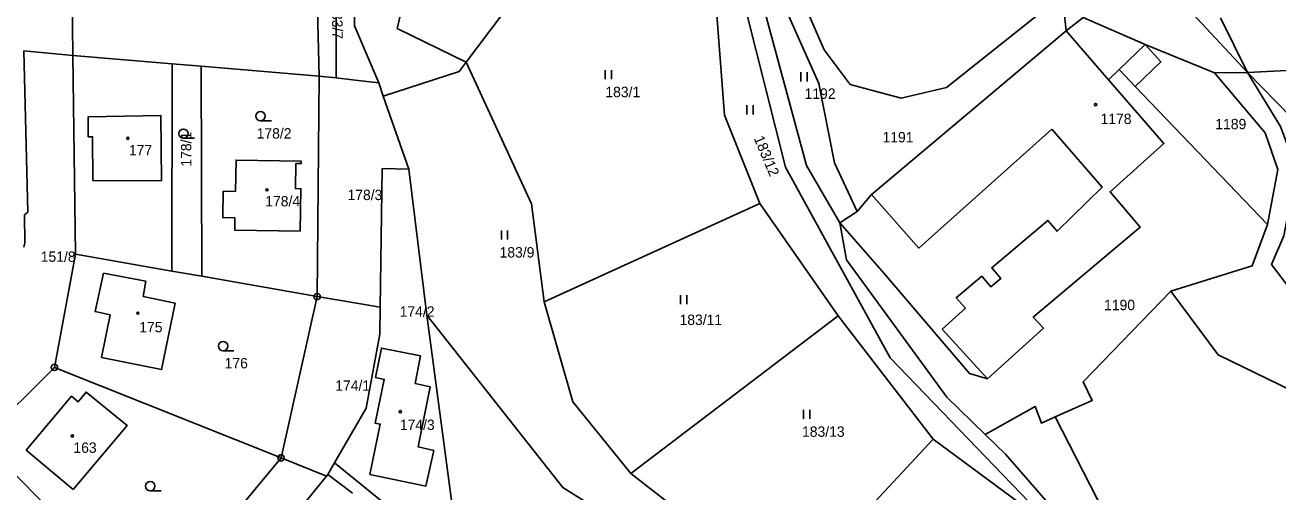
# Model space of a CAD drawing. Extents: x -737240 to -735272, y -1119606 to -1117878.
# Drawn here: x -736674.7 to -736470, y -1119075.8 to -1118999.5 of the extents above; entities that cross this region are included whole.
import ezdxf

# ---------------------------------------------------------------- set-up
doc = ezdxf.new("R2010")
doc.units = 0
for name, color, linetype in [('Level 1', 7, 'Continuous'), ('Level 13', 7, 'Continuous'), ('Level 18', 7, 'Continuous'), ('Level 19', 7, 'Continuous'), ('Level 25', 7, 'Continuous'), ('Level 4', 7, 'Continuous')]:
    doc.layers.add(name, color=color, linetype=linetype)

msp = doc.modelspace()

# ---------------------------------------------------------------- linework, layer by layer
at = {"layer": 'Level 1'}
for p, q in [((-736602.59, -1119005.55), (-736573.61, -1118967.02)), ((-736666.85, -1119004.46), (-736667.07, -1118984.56)), ((-736627.25, -1118983.94), (-736626.6, -1119007.82)), ((-736623.83, -1119008.08), (-736623.89, -1118984)), ((-736505.24, -1118994.59), (-736504.59, -1119000.42)), ((-736485.45, -1118995.99), (-736475, -1119007.25)), ((-736479.39, -1118998.3), (-736475, -1119007.25)), ((-736491.71, -1119002.63), (-736480.37, -1119007.28)), ((-736674.86, -1119003.68), (-736666.85, -1119004.46)), ((-736666.85, -1119004.46), (-736650.62, -1119005.81)), ((-736666.4, -1119036.94), (-736666.85, -1119004.46)), ((-736650.68, -1119039.7), (-736650.62, -1119005.81)), ((-736650.62, -1119005.81), (-736645.87, -1119006.21)), ((-736645.87, -1119006.21), (-736645.76, -1119040.56)), ((-736645.87, -1119006.21), (-736626.6, -1119007.82)), ((-736495.96, -1119006.75), (-736497.67, -1119008.41)), ((-736493.32, -1119009.54), (-736495.96, -1119006.75)), ((-736464.19, -1119006.69), (-736475, -1119007.25)), ((-736626.6, -1119007.82), (-736626.95, -1119043.87)), ((-736626.6, -1119007.82), (-736623.83, -1119008.08)), ((-736616.86, -1119008.91), (-736616.17, -1119011.11)), ((-736480.37, -1119007.28), (-736475, -1119007.25)), ((-736616.17, -1119011.11), (-736611.98, -1119023.05)), ((-736471.7, -1119032.08), (-736493.32, -1119009.54)), ((-736611.98, -1119023.05), (-736609.04, -1119046.89)), ((-736538.76, -1119029.97), (-736536.39, -1119027.16)), ((-736554.66, -1119028.64), (-736589.85, -1119044.72)), ((-736554.66, -1119028.64), (-736541.86, -1119047.02)), ((-736541.56, -1119031.84), (-736538.76, -1119029.97)), ((-736669.86, -1119055.46), (-736666.4, -1119036.94)), ((-736666.4, -1119036.94), (-736650.68, -1119039.7)), ((-736645.76, -1119040.56), (-736650.68, -1119039.7)), ((-736645.76, -1119040.56), (-736626.95, -1119043.87)), ((-736632.85, -1119070.25), (-736626.95, -1119043.87)), ((-736626.95, -1119043.87), (-736616.64, -1119045.61)), ((-736603.61, -1119087.67), (-736609.04, -1119046.89)), ((-736575.73, -1119072.8), (-736541.86, -1119047.02)), ((-736541.86, -1119047.02), (-736526.31, -1119067.22)), ((-736669.86, -1119055.46), (-736632.85, -1119070.25)), ((-736682.24, -1119067.06), (-736653.77, -1119095.47)), ((-736526.31, -1119067.22), (-736550.06, -1119092.7)), ((-736506.34, -1119081.97), (-736526.31, -1119067.22)), ((-736653.07, -1119094.62), (-736632.85, -1119070.25)), ((-736632.85, -1119070.25), (-736625.42, -1119073.22)), ((-736625.21, -1119072.96), (-736624.13, -1119071.09)), ((-736624.13, -1119071.09), (-736603.61, -1119087.67)), ((-736625.42, -1119073.22), (-736629.94, -1119078.78)), ((-736625.42, -1119073.22), (-736625.21, -1119072.96)), ((-736621.17, -1119076.03), (-736625.21, -1119072.96)), ((-736550.06, -1119092.7), (-736575.73, -1119072.8))]:
    msp.add_line(p, q, dxfattribs=at)
for points in [[(-736506.87, -1119269.54), (-736500.16, -1119254.99), (-736487.04, -1119219.97), (-736480.32, -1119178.48), (-736480.02, -1119155.93), (-736487.2, -1119130.36), (-736493.27, -1119111.67), (-736506.34, -1119081.97), (-736533.37, -1119053.9), (-736550.43, -1119022.72), (-736558.58, -1118990.45), (-736561.05, -1118980.66), (-736558.77, -1118964.86), (-736558.81, -1118964.03), (-736556.82, -1118955.3), (-736536.82, -1118929.89), (-736530.49, -1118917.42), (-736523.97, -1118905.01), (-736523.9, -1118904.49), (-736523.54, -1118904.51), (-736513.57, -1118880.15), (-736506.92, -1118860.92)], [(-736621.43, -1118944.32), (-736620.82, -1118999.59), (-736616.86, -1119008.91)], [(-736602.59, -1119005.55), (-736613.86, -1119000.02), (-736606.92, -1118970.78), (-736601.7, -1118950.75)], [(-736555.35, -1118961.63), (-736550.82, -1118988.12), (-736544.14, -1119003.52), (-736539.87, -1119009.17), (-736531.57, -1119011.44), (-736524.15, -1119009.66), (-736505.24, -1118994.59)], [(-736556.7, -1118971.52), (-736558.1, -1118981.35), (-736547, -1119022.42), (-736541.56, -1119031.84)], [(-736538.76, -1119029.97), (-736542.41, -1119022.01), (-736544.98, -1119009.02), (-736554.85, -1118986.82), (-736556.7, -1118971.52)], [(-736558.58, -1118990.45), (-736550.43, -1119022.72), (-736533.37, -1119053.9), (-736506.34, -1119081.97)], [(-736561.88, -1118994.94), (-736560.43, -1119014.2), (-736554.66, -1119028.64)], [(-736504.59, -1119000.42), (-736501.83, -1118998.26), (-736491.71, -1119002.63)], [(-736536.39, -1119027.16), (-736535.82, -1119026.67), (-736504.59, -1119000.42)], [(-736491.71, -1119002.63), (-736489.12, -1119005.5), (-736493.32, -1119009.54)], [(-736674.86, -1119003.68), (-736674.18, -1119030.07), (-736674.74, -1119030.52), (-736674.72, -1119035.09), (-736674.85, -1119035.8)], [(-736602.59, -1119005.55), (-736603.73, -1119007.06), (-736616.17, -1119011.11)], [(-736589.85, -1119044.72), (-736591.93, -1119028.71), (-736602.59, -1119005.55)], [(-736623.83, -1119008.08), (-736620.71, -1119008.48), (-736616.86, -1119008.91)], [(-736497.67, -1119008.41), (-736488.63, -1119018.87), (-736497.43, -1119026.73), (-736492.53, -1119032.55), (-736509.97, -1119047.24), (-736508.32, -1119049.06), (-736517.47, -1119057.34)], [(-736471.7, -1119032.08), (-736470.03, -1119023.09), (-736472.11, -1119017.11), (-736480.37, -1119007.28)], [(-736475, -1119007.25), (-736465.34, -1119017.12), (-736465.14, -1119017.33)], [(-736475, -1119007.25), (-736469.56, -1119016.06), (-736466.99, -1119023.11), (-736469.05, -1119033.97), (-736471.06, -1119038.65), (-736462.45, -1119049.96), (-736456.95, -1119062.32), (-736451.67, -1119076.28), (-736438.32, -1119100.02), (-736436.01, -1119105.89)], [(-736642.31, -1119026.64), (-736642.38, -1119030.97), (-736640.38, -1119031), (-736640.42, -1119033), (-736629.73, -1119033.18), (-736629.61, -1119026.23), (-736630.51, -1119026.22), (-736630.44, -1119022.12), (-736629.54, -1119022.13), (-736629.54, -1119021.74), (-736640.18, -1119021.56), (-736640.26, -1119026.67), (-736642.31, -1119026.64)], [(-736616.64, -1119045.61), (-736616.35, -1119022.94), (-736611.98, -1119023.05)], [(-736517.47, -1119057.34), (-736520.41, -1119056.46), (-736534.33, -1119040.1), (-736541.56, -1119031.84)], [(-736541.56, -1119031.84), (-736540.48, -1119037.85), (-736524.06, -1119060.3), (-736517.81, -1119066.41)], [(-736487.52, -1119042.97), (-736474.2, -1119038.86), (-736471.7, -1119032.08)], [(-736655.39, -1119043.85), (-736650.15, -1119044.98), (-736652.37, -1119055.81), (-736662.16, -1119053.82), (-736660.77, -1119046.87), (-736663.22, -1119046.33), (-736661.84, -1119040.06), (-736654.92, -1119041.38), (-736655.39, -1119043.85)], [(-736506.37, -1119063.55), (-736500.32, -1119060.86), (-736501.82, -1119057.84), (-736487.52, -1119042.97)], [(-736487.52, -1119042.97), (-736479.78, -1119053.39), (-736459.38, -1119063.34), (-736453.8, -1119077.71), (-736439.92, -1119101.96), (-736434.62, -1119116.88)], [(-736616.64, -1119045.61), (-736616.7, -1119050.02), (-736618.94, -1119062.12), (-736624.13, -1119071.09)], [(-736589.85, -1119044.72), (-736585.2, -1119061.09), (-736575.73, -1119072.8)], [(-736609.04, -1119046.89), (-736586.82, -1119075.1), (-736556.31, -1119094.26), (-736539.53, -1119110.19), (-736525.82, -1119129.35), (-736521.63, -1119146.17)], [(-736618.36, -1119072.98), (-736609.22, -1119074.87), (-736607.9, -1119069.04), (-736610.46, -1119068.44), (-736608.51, -1119058.62), (-736610.92, -1119058.07), (-736610.05, -1119053.58), (-736616.45, -1119052.31), (-736617.4, -1119057.12), (-736615.98, -1119057.42), (-736617.47, -1119064.57), (-736616.65, -1119064.74), (-736618.36, -1119072.98)], [(-736680.12, -1119065.2), (-736675.33, -1119060.98), (-736669.86, -1119055.46)], [(-736666.8, -1119075.41), (-736674.47, -1119068.97), (-736667.08, -1119060.19), (-736666, -1119061.09), (-736664.68, -1119059.49), (-736657.97, -1119064.98), (-736666.8, -1119075.41)], [(-736517.81, -1119066.41), (-736509.68, -1119061.85), (-736508.64, -1119064.56), (-736506.37, -1119063.55)], [(-736473.73, -1119230.26), (-736468.64, -1119190.29), (-736469.9, -1119151.7), (-736473.64, -1119134.16), (-736476.05, -1119134.89), (-736479.89, -1119127.52), (-736491.48, -1119092.7), (-736506.37, -1119063.55)], [(-736488.71, -1119232.18), (-736483.9, -1119220.23), (-736477.02, -1119179.8), (-736478.63, -1119151.26), (-736488.91, -1119113.5), (-736502.81, -1119083.13), (-736514.51, -1119069.63), (-736517.81, -1119066.41)]]:
    msp.add_lwpolyline(points, dxfattribs=at)
at = {"layer": 'Level 13'}
for points in [[(-736529.79, -1118862.07), (-736525.69, -1118861.73), (-736506.92, -1118860.92), (-736513.57, -1118880.15), (-736523.54, -1118904.51), (-736523.9, -1118904.49), (-736523.97, -1118905.01), (-736530.49, -1118917.42), (-736536.82, -1118929.89), (-736556.82, -1118955.3), (-736558.81, -1118964.03), (-736558.77, -1118964.86), (-736561.05, -1118980.66), (-736558.58, -1118990.45), (-736550.43, -1119022.72), (-736533.37, -1119053.9), (-736506.34, -1119081.97), (-736493.27, -1119111.67), (-736487.2, -1119130.36), (-736480.02, -1119155.93), (-736480.32, -1119178.48), (-736487.04, -1119219.97)], [(-736530.49, -1118917.42), (-736536.82, -1118929.89), (-736556.82, -1118955.3), (-736558.81, -1118964.03), (-736558.77, -1118964.86), (-736561.05, -1118980.66), (-736558.58, -1118990.45), (-736550.43, -1119022.72), (-736533.37, -1119053.9), (-736506.34, -1119081.97), (-736493.27, -1119111.67), (-736487.2, -1119130.36), (-736480.02, -1119155.93), (-736480.32, -1119178.48), (-736487.04, -1119219.97)]]:
    msp.add_lwpolyline(points, dxfattribs=at)
at = {"layer": 'Level 25'}
for p, q in [((-736579.887, -1119006.835), (-736579.887, -1119008.335)), ((-736578.865, -1119008.335), (-736578.865, -1119006.835)), ((-736547.947, -1119007.185), (-736547.947, -1119008.685)), ((-736546.925, -1119008.685), (-736546.925, -1119007.185)), ((-736556.757, -1119012.585), (-736556.757, -1119014.085)), ((-736555.735, -1119014.085), (-736555.735, -1119012.585)), ((-736634.418, -1119015.13), (-736636.2, -1119015.13)), ((-736647.008, -1119017.99), (-736648.79, -1119017.99)), ((-736596.857, -1119033.055), (-736596.857, -1119034.555)), ((-736595.835, -1119034.555), (-736595.835, -1119033.055)), ((-736567.567, -1119043.635), (-736567.567, -1119045.135)), ((-736566.545, -1119045.135), (-736566.545, -1119043.635)), ((-736640.538, -1119052.73), (-736642.32, -1119052.73)), ((-736547.507, -1119062.375), (-736547.507, -1119063.875)), ((-736546.485, -1119063.875), (-736546.485, -1119062.375)), ((-736652.428, -1119075.63), (-736654.21, -1119075.63))]:
    msp.add_line(p, q, dxfattribs=at)
for centre, major_axis, ratio in [((-736499.79, -1119012.48), (0.18, 0), 0.9848078), ((-736636.2, -1119014.374), (0.764, 0), 0.9894236), ((-736648.79, -1119017.234), (0.764, 0), 0.9894236), ((-736657.87, -1119017.99), (0.18, 0), 0.9848078), ((-736635.15, -1119026.41), (0.18, 0), 0.9848078), ((-736626.95, -1119043.87), (0.516, 0), 0.9848078), ((-736626.95, -1119043.87), (0.0375, 0), 0.9848078), ((-736656.23, -1119046.59), (0.18, 0), 0.9848078), ((-736642.32, -1119051.974), (0.764, 0), 0.9894236), ((-736669.86, -1119055.46), (0.516, 0), 0.9848078), ((-736669.86, -1119055.46), (0.0375, 0), 0.9848078), ((-736613.35, -1119062.71), (0.18, 0), 0.9848078), ((-736666.93, -1119066.68), (0.18, 0), 0.9848078), ((-736632.85, -1119070.25), (0.516, 0), 0.9848078), ((-736632.85, -1119070.25), (0.0375, 0), 0.9848078), ((-736654.21, -1119074.874), (0.764, 0), 0.9894236)]:
    msp.add_ellipse(centre, major_axis=major_axis, ratio=ratio, dxfattribs=at)
at = {"layer": 'Level 4'}
for p, q in [((-736504.59, -1119000.42), (-736497.67, -1119008.41)), ((-736495.96, -1119006.75), (-736491.71, -1119002.63))]:
    msp.add_line(p, q, dxfattribs=at)
for points in [[(-736664.33, -1119017.74), (-736664.36, -1119014.49), (-736652.47, -1119014.28), (-736652.38, -1119024.94), (-736663.57, -1119024.9), (-736663.63, -1119017.73), (-736664.33, -1119017.74)], [(-736536.39, -1119027.16), (-736528.67, -1119035.95), (-736506.94, -1119016.51), (-736498.69, -1119025.96), (-736506.08, -1119033.2), (-736507.57, -1119031.43), (-736516.74, -1119039.17), (-736515.26, -1119040.92), (-736516.88, -1119042.31), (-736518.37, -1119040.54), (-736522.56, -1119044.07), (-736521.02, -1119045.77), (-736524.83, -1119049.21), (-736517.47, -1119057.34)]]:
    msp.add_lwpolyline(points, dxfattribs=at)

# ---------------------------------------------------------------- texts
at = {"layer": 'Level 18'}
for s, rotation, p in [('183/7', 270.67275, (-736624.53, -1118996.09)), ('178/1', 90, (-736647.49, -1119022.62)), ('183/12', 292.84623, (-736555.65, -1119017.99))]:
    msp.add_text(s, height=1.7, rotation=rotation, dxfattribs=at).set_placement(p)
for s, p in [('183/1', (-736579.865, -1119011.27)), ('1192', (-736547.32, -1119011.54)), ('1189', (-736480.23, -1119016.51)), ('178/2', (-736636.825, -1119018.04)), ('1191', (-736534.59, -1119018.66)), ('178/3', (-736621.985, -1119028.1)), ('183/9', (-736597.145, -1119037.49)), ('151/8', (-736672.095, -1119038.19)), ('174/2', (-736613.465, -1119047.17)), ('1190', (-736498.4, -1119046.1)), ('183/11', (-736567.75, -1119048.52)), ('176', (-736642.055, -1119055.62)), ('174/1', (-736623.985, -1119059.28)), ('183/13', (-736547.74, -1119066.81))]:
    msp.add_text(s, height=1.7, dxfattribs=at).set_placement(p)
at = {"layer": 'Level 19'}
for s, p in [('1178', (-736498.975, -1119015.66)), ('177', (-736657.7, -1119020.79)), ('178/4', (-736635.42, -1119029.13)), ('175', (-736656, -1119049.72)), ('174/3', (-736613.44, -1119065.69)), ('163', (-736666.76, -1119069.43))]:
    msp.add_text(s, height=1.7, dxfattribs=at).set_placement(p)

doc.saveas('drawing.dxf')
